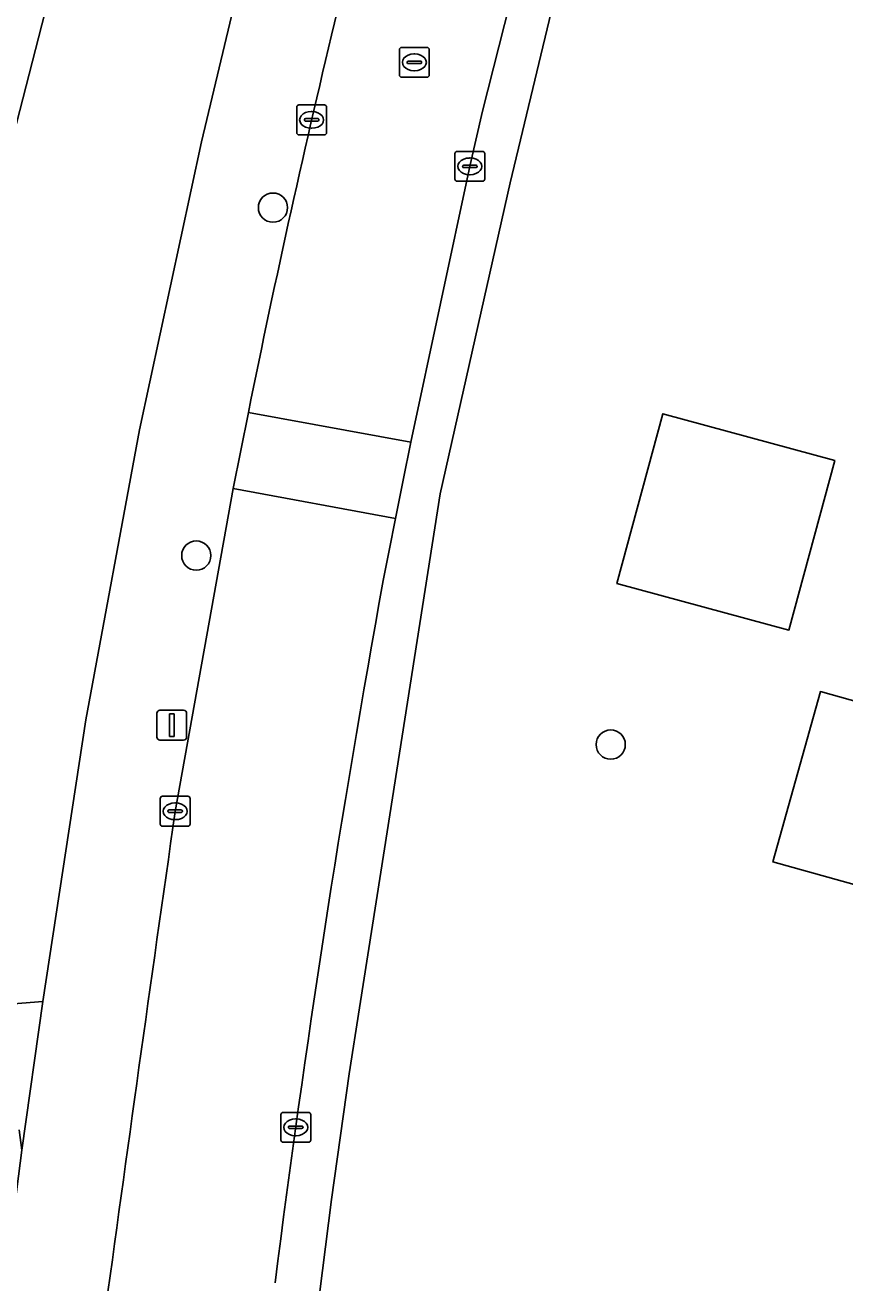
# Model space of a CAD drawing. Extents: x 159817 to 160765, y 380688 to 381638.
# Drawn here: x 160219.96 to 160247.37, y 381166.67 to 381208.73 of the extents above; entities that cross this region are included whole.
import ezdxf

# ---------------------------------------------------------------- set-up
doc = ezdxf.new("R2010")
doc.units = 0
for name, color, linetype in [('IMGEO_Boom', 7, 'Continuous'), ('IMGEO_Erf', 7, 'Continuous'), ('IMGEO_Groenvoorziening', 7, 'Continuous'), ('IMGEO_Kolk', 7, 'Continuous'), ('IMGEO_Lichtmast', 7, 'Continuous'), ('IMGEO_Pand', 7, 'Continuous'), ('IMGEO_Rijbaan_lokaal_open', 7, 'Continuous'), ('IMGEO_Rioolput', 7, 'Continuous'), ('IMGEO_Voetpad_open', 7, 'Continuous')]:
    doc.layers.add(name, color=color, linetype=linetype)

msp = doc.modelspace()

# ---------------------------------------------------------------- linework, layer by layer
at = {"layer": 'IMGEO_Boom'}
for centre in [(160228.248, 381202.627), (160225.683, 381190.99), (160239.543, 381184.669)]:
    msp.add_circle(centre, 0.489, dxfattribs=at)
at = {"layer": 'IMGEO_Erf'}
for points in [[(160234.131, 381250), (160231.438, 381251.184), (160231.133, 381250), (160229.916, 381245.271), (160228.438, 381239.525), (160226.96, 381233.779), (160225.481, 381228.033), (160224.003, 381222.287), (160222.525, 381216.542), (160221.046, 381210.796), (160219.568, 381205.05)], [(160223.787, 381195.191), (160225.86, 381204.829), (160228.759, 381216.983), (160236.556, 381244.206)], [(160217.187, 381175.81), (160220.553, 381176.081), (160221.984, 381185.498), (160223.787, 381195.191)]]:
    msp.add_lwpolyline(points, dxfattribs=at)
at = {"layer": 'IMGEO_Groenvoorziening'}
msp.add_lwpolyline([(160238.444, 381212.887), (160236.175, 381203.453), (160233.837, 381193.057), (160231.978, 381181.186), (160231.145, 381175.866), (160230.799, 381173.658), (160230.208, 381169.457), (160229.089, 381160.661), (160251.97, 381154.51), (160253.975, 381161.663), (160248.118, 381163.38), (160249.697, 381168.977), (160255.528, 381167.35), (160255.658, 381167.83), (160264.718, 381201.384), (160266.993, 381208.842)], dxfattribs=at)
for points in [[(160247.038, 381194.175), (160241.286, 381195.733), (160239.749, 381190.058), (160245.501, 381188.5)], [(160245.501, 381188.5), (160239.749, 381190.058), (160241.286, 381195.733), (160247.038, 381194.175)], [(160252.357, 381184.821), (160246.558, 381186.439), (160244.97, 381180.746), (160250.768, 381179.128)], [(160252.357, 381184.821), (160250.768, 381179.128), (160244.97, 381180.746), (160246.558, 381186.439)]]:
    msp.add_lwpolyline(points, close=True, dxfattribs=at)
at = {"layer": 'IMGEO_Kolk'}
for p, q in [((160229.04, 381205.136), (160229.04, 381205.988)), ((160229.115, 381206.062), (160229.967, 381206.062)), ((160229.528, 381205.842), (160229.553, 381205.842)), ((160230.041, 381205.988), (160230.041, 381205.136)), ((160229.299, 381205.556), (160229.299, 381205.568)), ((160229.737, 381205.519), (160229.339, 381205.519)), ((160229.342, 381205.605), (160229.74, 381205.605)), ((160229.551, 381205.282), (160229.526, 381205.282)), ((160229.783, 381205.568), (160229.783, 381205.556)), ((160229.967, 381205.062), (160229.115, 381205.062)), ((160234.332, 381203.582), (160234.332, 381204.434)), ((160234.407, 381204.508), (160235.259, 381204.508)), ((160235.333, 381204.434), (160235.333, 381203.582)), ((160234.591, 381204.002), (160234.591, 381204.014)), ((160234.634, 381204.051), (160235.032, 381204.051)), ((160234.82, 381204.288), (160234.845, 381204.288)), ((160235.075, 381204.014), (160235.075, 381204.002)), ((160235.029, 381203.965), (160234.631, 381203.965)), ((160234.843, 381203.728), (160234.818, 381203.728)), ((160235.259, 381203.508), (160234.407, 381203.508)), ((160224.477, 381182.012), (160224.477, 381182.864)), ((160224.552, 381182.938), (160225.404, 381182.938)), ((160224.965, 381182.718), (160224.99, 381182.718)), ((160225.478, 381182.864), (160225.478, 381182.012)), ((160224.736, 381182.432), (160224.736, 381182.444)), ((160225.174, 381182.395), (160224.776, 381182.395)), ((160224.779, 381182.481), (160225.177, 381182.481)), ((160224.988, 381182.158), (160224.963, 381182.158)), ((160225.22, 381182.444), (160225.22, 381182.432)), ((160225.404, 381181.938), (160224.552, 381181.938)), ((160228.509, 381171.442), (160228.509, 381172.294)), ((160228.584, 381172.368), (160229.436, 381172.368)), ((160228.997, 381172.148), (160229.022, 381172.148)), ((160229.51, 381172.294), (160229.51, 381171.442)), ((160228.768, 381171.862), (160228.768, 381171.874)), ((160229.206, 381171.825), (160228.808, 381171.825)), ((160228.811, 381171.911), (160229.209, 381171.911)), ((160229.252, 381171.874), (160229.252, 381171.862)), ((160229.436, 381171.368), (160228.584, 381171.368)), ((160229.02, 381171.588), (160228.995, 381171.588))]:
    msp.add_line(p, q, dxfattribs=at)
for points in [[(160229.04, 381205.136), (160229.04, 381205.988)], [(160229.115, 381206.062), (160229.967, 381206.062)], [(160230.041, 381205.988), (160230.041, 381205.136)], [(160229.967, 381205.062), (160229.115, 381205.062)], [(160234.332, 381203.582), (160234.332, 381204.434)], [(160234.407, 381204.508), (160235.259, 381204.508)], [(160235.333, 381204.434), (160235.333, 381203.582)], [(160235.259, 381203.508), (160234.407, 381203.508)], [(160224.477, 381182.012), (160224.477, 381182.864)], [(160224.552, 381182.938), (160225.404, 381182.938)], [(160225.478, 381182.864), (160225.478, 381182.012)], [(160225.404, 381181.938), (160224.552, 381181.938)], [(160228.509, 381171.442), (160228.509, 381172.294)], [(160228.584, 381172.368), (160229.436, 381172.368)], [(160229.51, 381172.294), (160229.51, 381171.442)], [(160229.436, 381171.368), (160228.584, 381171.368)]]:
    msp.add_lwpolyline(points, dxfattribs=at)
for centre, radius, start, end in [((160229.117, 381205.986), 0.0765, 91.552, 178.448), ((160229.117, 381205.986), 0.0765, 91.552, 178.448), ((160229.965, 381205.986), 0.0765, 1.552, 88.448), ((160229.965, 381205.986), 0.0765, 1.552, 88.448), ((160229.339, 381205.565), 0.0403, 85.8775, 175.7526), ((160229.336, 381205.555), 0.0366, 178.938, 274.7102), ((160229.74, 381205.562), 0.043, 264.8664, 352.4533), ((160229.744, 381205.567), 0.0386, 1.7309, 96.639), ((160229.117, 381205.138), 0.0765, 181.552, 268.448), ((160229.117, 381205.138), 0.0765, 181.552, 268.448), ((160229.965, 381205.138), 0.0765, 271.552, 358.448), ((160229.965, 381205.138), 0.0765, 271.552, 358.448), ((160234.409, 381204.432), 0.0765, 91.552, 178.448), ((160234.409, 381204.432), 0.0765, 91.552, 178.448), ((160235.257, 381204.432), 0.0765, 1.552, 88.448), ((160235.257, 381204.432), 0.0765, 1.552, 88.448), ((160234.631, 381204.011), 0.0403, 85.8775, 175.7526), ((160235.036, 381204.013), 0.0386, 1.7309, 96.639), ((160234.628, 381204.001), 0.0366, 178.938, 274.7102), ((160235.032, 381204.008), 0.043, 264.8664, 352.4533), ((160234.409, 381203.584), 0.0765, 181.552, 268.448), ((160234.409, 381203.584), 0.0765, 181.552, 268.448), ((160235.257, 381203.584), 0.0765, 271.552, 358.448), ((160235.257, 381203.584), 0.0765, 271.552, 358.448), ((160224.554, 381182.862), 0.0765, 91.552, 178.448), ((160224.554, 381182.862), 0.0765, 91.552, 178.448), ((160225.402, 381182.862), 0.0765, 1.552, 88.448), ((160225.402, 381182.862), 0.0765, 1.552, 88.448), ((160224.776, 381182.441), 0.0403, 85.8775, 175.7526), ((160224.773, 381182.431), 0.0366, 178.938, 274.7102), ((160225.177, 381182.438), 0.043, 264.8664, 352.4533), ((160225.181, 381182.443), 0.0386, 1.7309, 96.639), ((160224.554, 381182.014), 0.0765, 181.552, 268.448), ((160224.554, 381182.014), 0.0765, 181.552, 268.448), ((160225.402, 381182.014), 0.0765, 271.552, 358.448), ((160225.402, 381182.014), 0.0765, 271.552, 358.448), ((160228.586, 381172.292), 0.0765, 91.552, 178.448), ((160228.586, 381172.292), 0.0765, 91.552, 178.448), ((160229.434, 381172.292), 0.0765, 1.552, 88.448), ((160229.434, 381172.292), 0.0765, 1.552, 88.448), ((160228.808, 381171.871), 0.0403, 85.8775, 175.7526), ((160228.805, 381171.861), 0.0366, 178.938, 274.7102), ((160229.209, 381171.868), 0.043, 264.8664, 352.4533), ((160229.213, 381171.873), 0.0386, 1.7309, 96.639), ((160228.586, 381171.444), 0.0765, 181.552, 268.448), ((160228.586, 381171.444), 0.0765, 181.552, 268.448), ((160229.434, 381171.444), 0.0765, 271.552, 358.448), ((160229.434, 381171.444), 0.0765, 271.552, 358.448)]:
    msp.add_arc(centre, radius, start, end, dxfattribs=at)
for centre, major_axis, ratio, start_param, end_param in [((160229.527, 381205.562), (-0.387, 0.002), 0.722429, 4.712389, 7.853982), ((160229.552, 381205.562), (-0.39, 0.002), 0.717154, 1.570796, 4.712389), ((160234.819, 381204.008), (-0.387, 0.002), 0.722429, 4.712389, 7.853982), ((160234.844, 381204.008), (-0.39, 0.002), 0.717154, 1.570796, 4.712389), ((160224.964, 381182.438), (-0.387, 0.002), 0.722429, 4.712389, 7.853982), ((160224.989, 381182.438), (-0.39, 0.002), 0.717154, 1.570796, 4.712389), ((160228.996, 381171.868), (-0.387, 0.002), 0.722429, 4.712389, 7.853982), ((160229.021, 381171.868), (-0.39, 0.002), 0.717154, 1.570796, 4.712389)]:
    msp.add_ellipse(centre, major_axis=major_axis, ratio=ratio, start_param=start_param, end_param=end_param, dxfattribs=at)
at = {"layer": 'IMGEO_Lichtmast'}
for p, q in [((160224.368, 381184.918), (160224.368, 381185.718)), ((160224.368, 381185.718), (160224.368, 381184.918)), ((160224.468, 381185.818), (160225.258, 381185.818)), ((160225.258, 381185.818), (160224.468, 381185.818)), ((160225.358, 381185.718), (160225.358, 381184.918)), ((160225.358, 381184.918), (160225.358, 381185.718)), ((160225.258, 381184.818), (160224.468, 381184.818)), ((160224.468, 381184.818), (160225.258, 381184.818))]:
    msp.add_line(p, q, dxfattribs=at)
msp.add_lwpolyline([(160224.788, 381185.693), (160224.938, 381185.693), (160224.938, 381184.943), (160224.788, 381184.943), (160224.788, 381185.693)], dxfattribs=at)
for centre, start, end in [((160224.468, 381185.718), 90, 180), ((160224.468, 381185.718), 90, 180), ((160225.258, 381185.718), 0, 90), ((160225.258, 381185.718), 360, 90), ((160224.468, 381184.918), 180, 270), ((160224.468, 381184.918), 180, 270), ((160225.258, 381184.918), 270, 0), ((160225.258, 381184.918), 270, 0)]:
    msp.add_arc(centre, 0.1, start, end, dxfattribs=at)
at = {"layer": 'IMGEO_Pand'}
msp.add_lwpolyline([(160221.046, 381210.796), (160214.014, 381212.606), (160211.339, 381213.295), (160209.86, 381207.549), (160212.535, 381206.86), (160219.568, 381205.05)], close=True, dxfattribs=at)
at = {"layer": 'IMGEO_Rijbaan_lokaal_open'}
for points in [[(160227.425, 381195.78), (160232.857, 381194.781), (160234.844, 381204.064), (160235.25, 381205.859), (160237.633, 381215.218), (160239.395, 381221.899), (160239.582, 381222.56), (160242.828, 381233.668), (160245.074, 381241.509)], [(160231.936, 381190.157), (160232.131, 381191.157), (160232.344, 381192.233), (160226.919, 381193.231), (160224.978, 381182.434)]]:
    msp.add_lwpolyline(points, dxfattribs=at)
msp.add_lwpolyline([(160226.919, 381193.231), (160232.344, 381192.233), (160232.599, 381193.507), (160232.857, 381194.781), (160227.425, 381195.78)], close=True, dxfattribs=at)
for centre, radius, start, end in [((160591.896, 381122.022), 371.859, 164.31432, 168.55959), ((160665.204, 381111.421), 440.364, 169.70028, 172.79309), ((162613.582, 380839.99), 2413.027, 171.841344, 172.663357)]:
    msp.add_arc(centre, radius, start, end, dxfattribs=at)
at = {"layer": 'IMGEO_Rioolput'}
for p, q in [((160232.475, 381207.061), (160232.475, 381207.913)), ((160232.55, 381207.987), (160233.402, 381207.987)), ((160233.476, 381207.913), (160233.476, 381207.061)), ((160232.734, 381207.481), (160232.734, 381207.493)), ((160233.172, 381207.444), (160232.774, 381207.444)), ((160232.777, 381207.53), (160233.175, 381207.53)), ((160232.963, 381207.767), (160232.988, 381207.767)), ((160233.218, 381207.493), (160233.218, 381207.481)), ((160233.402, 381206.987), (160232.55, 381206.987)), ((160232.986, 381207.207), (160232.961, 381207.207))]:
    msp.add_line(p, q, dxfattribs=at)
for points in [[(160232.475, 381207.061), (160232.475, 381207.913)], [(160232.55, 381207.987), (160233.402, 381207.987)], [(160233.476, 381207.913), (160233.476, 381207.061)], [(160233.402, 381206.987), (160232.55, 381206.987)]]:
    msp.add_lwpolyline(points, dxfattribs=at)
for centre, radius, start, end in [((160232.552, 381207.911), 0.0765, 91.552, 178.448), ((160232.552, 381207.911), 0.0765, 91.552, 178.448), ((160233.4, 381207.911), 0.0765, 1.552, 88.448), ((160233.4, 381207.911), 0.0765, 1.552, 88.448), ((160232.774, 381207.49), 0.0403, 85.8775, 175.7526), ((160232.771, 381207.48), 0.0366, 178.938, 274.7102), ((160233.175, 381207.487), 0.043, 264.8664, 352.4533), ((160233.179, 381207.492), 0.0386, 1.7309, 96.639), ((160232.552, 381207.063), 0.0765, 181.552, 268.448), ((160232.552, 381207.063), 0.0765, 181.552, 268.448), ((160233.4, 381207.063), 0.0765, 271.552, 358.448), ((160233.4, 381207.063), 0.0765, 271.552, 358.448)]:
    msp.add_arc(centre, radius, start, end, dxfattribs=at)
for centre, major_axis, ratio, start_param, end_param in [((160232.962, 381207.487), (-0.387, 0.002), 0.722429, 4.712389, 7.853982), ((160232.987, 381207.487), (-0.39, 0.002), 0.717154, 1.570796, 4.712389)]:
    msp.add_ellipse(centre, major_axis=major_axis, ratio=ratio, start_param=start_param, end_param=end_param, dxfattribs=at)
at = {"layer": 'IMGEO_Voetpad_open'}
for points in [[(160240.565, 381248.07), (160239.679, 381250), (160239.37, 381250.674), (160236.556, 381244.206), (160228.759, 381216.983), (160225.86, 381204.829), (160223.787, 381195.191), (160221.984, 381185.498), (160220.553, 381176.081), (160219.848, 381171.104), (160218.169, 381158.049), (160217.909, 381156.029), (160215.888, 381140.319), (160215.622, 381138.248), (160214.532, 381129.693), (160217.752, 381128.647), (160218.055, 381130.055), (160219.974, 381145.503), (160220.311, 381148.131)], [(160245.074, 381241.509), (160242.828, 381233.668), (160239.582, 381222.56), (160239.395, 381221.899), (160237.633, 381215.218), (160235.25, 381205.859), (160234.844, 381204.064), (160232.857, 381194.781), (160232.599, 381193.507), (160232.344, 381192.233), (160232.131, 381191.157), (160231.936, 381190.157)], [(160226.718, 381142.012), (160226.774, 381142.455), (160229.089, 381160.661), (160230.208, 381169.457), (160230.799, 381173.658), (160231.145, 381175.866), (160231.978, 381181.186), (160233.837, 381193.057), (160236.175, 381203.453), (160238.444, 381212.887), (160239.669, 381217.508), (160241.315, 381223.346), (160243.781, 381231.814), (160245.216, 381236.743), (160246.498, 381241.147)], [(160224.978, 381182.434), (160226.919, 381193.231), (160227.425, 381195.78)], [(160219.756, 381171.779), (160219.848, 381171.104), (160220.553, 381176.081), (160217.187, 381175.81), (160201.281, 381130.825), (160205.235, 381129.276), (160205.303, 381129.259)]]:
    msp.add_lwpolyline(points, dxfattribs=at)
for centre, radius, start, end in [((160591.896, 381122.022), 371.859, 164.31432, 168.55959), ((160665.204, 381111.421), 440.364, 169.70028, 172.79309), ((162613.582, 380839.99), 2413.027, 171.841344, 172.663357)]:
    msp.add_arc(centre, radius, start, end, dxfattribs=at)

doc.saveas('drawing.dxf')
